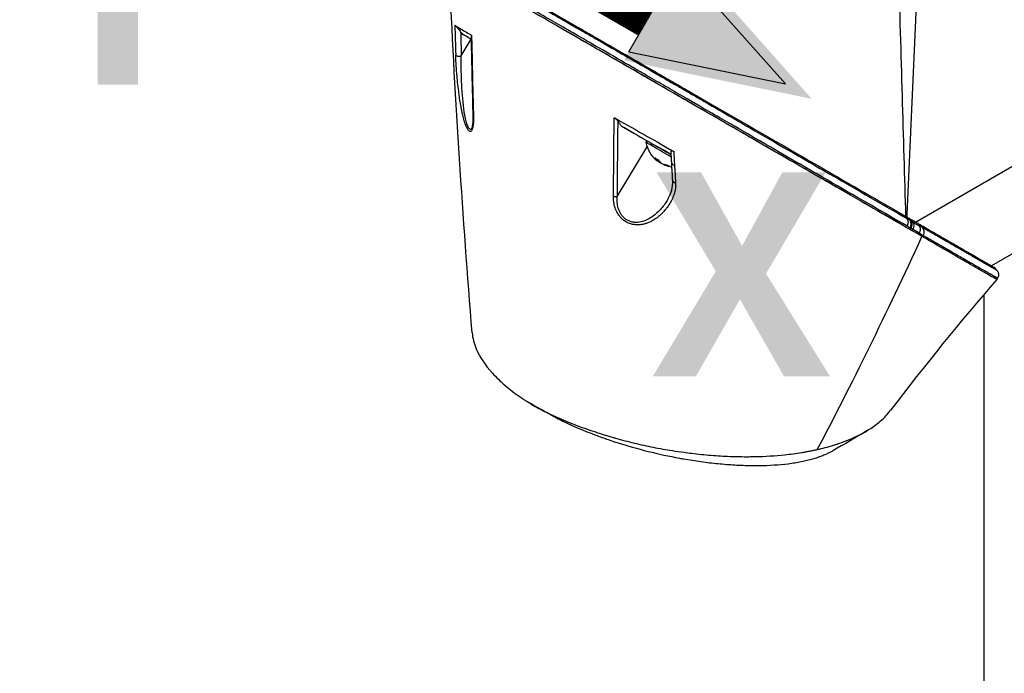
# Model space of a CAD drawing. Header units: millimetres. Extents: x 0 to 4378, y 0 to 2397.
# Tile 314 of 322: x 2554 to 2702, y 1808 to 1907. Entities that reach past the tile are written whole.
import ezdxf

# ---------------------------------------------------------------- set-up
doc = ezdxf.new("R2010")
doc.units = ezdxf.units.MM
doc.header["$LTSCALE"] = 0.2
for name, color, linetype in [('01_Object Line', 4, 'Continuous'), ('07_Special Line2', 76, 'Continuous'), ('12_Before Rev.Num.', 5, 'Continuous')]:
    doc.layers.add(name, color=color, linetype=linetype)
doc.layers.add('14_Mark', color=7, linetype='Continuous', true_color=0xe03c31)
doc.styles.add('Rainbow-5.0 Style', font='malgunsl.ttf')

# ---------------------------------------------------------------- blocks, each defined once
blk = doc.blocks.new('A$C92b2c99e')
for p, q in [((-48.91, 1056.96), (-50.61, 1018.32)), ((-117.65, 1042.18), (-116.14, 1044.66)), ((-117.01, 1045.16), (-117.44, 1045.41)), ((-51.26, 1035.57), (-51.26, 1035.57)), ((-49.3, 1017.15), (-16.4, 1036.15)), ((-93.6, 1031.65), (-91.68, 1030.54)), ((-94.21, 1021.01), (-89.69, 1028.46)), ((-89.72, 1029.4), (-89.87, 1029.14)), ((-51.01, 1027.22), (-51.01, 1027.22)), ((-88, 1026.49), (-88.1, 1026.31)), ((-87.72, 1026.13), (-87.74, 1026.1)), ((-87.19, 1025.87), (-87.23, 1025.81)), ((-50.61, 1018.32), (-50.63, 1017.92)), ((-24.48, 1018.29), (-37.88, 1010.56)), ((-49.97, 1016.77), (-49.97, 1016.77)), ((-49.99, 1016.2), (-50.1, 1016)), ((-49.79, 1015.82), (-49.68, 1016.02)), ((-37.08, 1009.89), (-37.08, 1009.89)), ((-36.95, 1008.71), (-37.08, 1008.48)), ((-39, 1006.25), (-39, 739.09))]:
    blk.add_line(p, q)
for start, end in [(190.2388, 232.0131), (247.9842, 263.2487)]:
    blk.add_arc((-85.42, 1029.95), 4.52, start, end)
for centre, major_axis, ratio, start_param, end_param in [((-39.74, 1054.52), (19.5, -33.77), 0.57735, 0, 2.339416), ((-42.92, 1052.68), (19.5, -33.77), 0.57735, 0, 2.223644), ((-42.92, 1052.68), (19.5, -33.77), 0.57735, 0, 2.223644), ((545.53, 1456.76), (485.25, 793.42), 0.571965, 2.416791, 2.422876), ((-78.28, 1058.97), (-33.48, 0), 0.57735, 2.492352, 2.492357), ((-78.28, 1058.97), (-35, 0), 0.57735, 2.439019, 2.439024), ((555.84, 1455.18), (-493.57, -794.91), 0.577143, 5.562637, 5.567556), ((-87, 1027.84), (30.73, -17.74), 0.000036, 2.817195, 3.005905), ((889.26, 1657.37), (-682.42, -1287.02), 0.573887, 5.48016, 5.482198), ((883.97, 1654.25), (-678.78, -1280.44), 0.573825, 5.482142, 5.490371), ((-51.36, 1035.19), (0.209, 0.668), 0.389271, 4.215986, 4.216649), ((-48.71, 1037.45), (-5.56, 0), 0.57735, 1.101371, 1.101415), ((-78.28, 1044.52), (32.19, 0), 0.57735, 5.710474, 5.710486), ((-78.28, 1018.39), (-35.31, 0), 0.57735, 3.835573, 3.835581), ((-42.92, 1052.68), (17.55, -30.4), 0.57735, 5.161829, 5.161837), ((-86.88, 1027.42), (-2.99, 1.73), 0.000011, 4.42479, 6.283194), ((-86.73, 1027.68), (-2.99, 1.73), 0.000011, 4.48356, 5.14422), ((-86.73, 1027.68), (2.21, -1.28), 0.000022, 1.258944, 2.167769), ((-85.67, 1030.1), (-2.25, -3.9), 0.57735, 5.955471, 6.202618), ((-86.14, 1030.37), (-2.14, -3.71), 0.816497, 6.198419, 6.36799), ((564.41, 1445.72), (-444.39, -818.33), 0.582049, 5.527146, 5.529876), ((-85.6, 1030.05), (-2.25, -3.9), 0.816497, 6.169141, 6.202651), ((-85.24, 1029.84), (-2.25, -3.9), 0.816497, 6.087697, 6.202651), ((-85.16, 1029.8), (-2.25, -3.9), 0.57735, 5.955471, 6.202618), ((-85.67, 1030.1), (-2.25, -3.9), 0.57735, 0.08054, 0.114044), ((-85.6, 1030.05), (-2.25, -3.9), 0.816497, 0.080573, 0.327719), ((-85.24, 1029.84), (-2.25, -3.9), 0.816497, 0.080573, 0.327719), ((-84.39, 1029.36), (-2.14, -3.71), 0.57735, 6.198386, 6.367958), ((-85.48, 1026.03), (-0.499, -0.028), 0.593345, 0.021487, 1.372542), ((550.83, 1436.84), (-435.14, -801.08), 0.58212, 5.529939, 5.533551), ((-78.28, 1042.07), (-35.75, 0), 0.57735, 1.092734, 1.092736), ((-85.33, 1023.39), (-0.499, -0.03), 0.595349, 0, 0.000029), ((-85.33, 1023.39), (-0.499, -0.03), 0.595349, 0.000029, 1.379283), ((-78.28, 1007.86), (35.42, 0), 0.57735, 0.683997, 0.683998), ((-108.46, 1049.96), (71.52, -41.33), 0.000469, 0.617321, 0.628447), ((-50.39, 1016.43), (0.5, 0.866), 0.81651, 4.712434, 6.027106), ((-48.86, 1015.55), (0.499, 0.867), 0.824099, 4.711532, 6.025565)]:
    blk.add_ellipse(centre, major_axis=major_axis, ratio=ratio, start_param=start_param, end_param=end_param)
for points, knots in [([(-11.5, 1040.26), (-11.68, 1044.46), (-12.54, 1048.99), (-15.49, 1058.06), (-17.53, 1062.53), (-21.27, 1068.85), (-22.62, 1070.87), (-26.19, 1075.64), (-28.5, 1078.24), (-33.56, 1083.02), (-36.29, 1085.1), (-39.03, 1086.72)], [0.000001, 0.000001, 0.000001, 0.000001, 1.509107, 1.509107, 2.980726, 2.980726, 3.709428, 3.709428, 4.786993, 4.786993, 5.948512, 5.948512, 5.948512, 5.948512]), ([(-39.19, 1081.09), (-37.11, 1079.47), (-35.09, 1077.6), (-29.86, 1072), (-26.88, 1067.93), (-21.84, 1059.14), (-19.84, 1054.49), (-17.11, 1045.24), (-16.4, 1040.72), (-16.4, 1036.57)], [0.633852, 0.633852, 0.633852, 0.633852, 1.529963, 1.529963, 3.044033, 3.044033, 4.566466, 4.566466, 6.088612, 6.088612, 6.088612, 6.088612]), ([(-50.7, 1016.35), (-53.74, 1018.1), (-57.3, 1020.16), (-65.26, 1024.75), (-69.7, 1027.32), (-78.55, 1032.42), (-82.9, 1034.94), (-90.76, 1039.48), (-94.22, 1041.47), (-100.93, 1045.35), (-103.69, 1046.94), (-108.09, 1049.48), (-110.32, 1050.77), (-113.77, 1052.76), (-114.92, 1053.43), (-115.73, 1053.89)], [0.000407, 0.000407, 0.000407, 0.000407, 1.827579, 1.827579, 3.649671, 3.649671, 5.207018, 5.207018, 6.409129, 6.409129, 7.629269, 7.629269, 8.839308, 8.839308, 9.801066, 9.801066, 9.801066, 9.801066]), ([(-50.1, 1016), (-50.13, 1016.02), (-50.17, 1016.04), (-50.23, 1016.07), (-50.26, 1016.09), (-50.36, 1016.15), (-50.43, 1016.19), (-50.62, 1016.3), (-50.75, 1016.38), (-50.98, 1016.5), (-51.06, 1016.56), (-51.51, 1016.81), (-51.87, 1017.02), (-52.49, 1017.38), (-52.74, 1017.52), (-53.33, 1017.86), (-53.67, 1018.06), (-54.47, 1018.52), (-54.94, 1018.79), (-56.05, 1019.44), (-56.7, 1019.81), (-58.25, 1020.71), (-59.17, 1021.23), (-60.64, 1022.08), (-61.18, 1022.4), (-62.36, 1023.08), (-63, 1023.45), (-64, 1024.02), (-64.35, 1024.23), (-65.51, 1024.89), (-66.33, 1025.37), (-68.12, 1026.4), (-69.09, 1026.96), (-71.21, 1028.19), (-72.37, 1028.86), (-74.18, 1029.9), (-74.81, 1030.27), (-76.66, 1031.33), (-77.89, 1032.04), (-80.3, 1033.44), (-81.48, 1034.12), (-83.73, 1035.41), (-84.78, 1036.02), (-86.78, 1037.18), (-87.72, 1037.72), (-90.3, 1039.21), (-91.95, 1040.17), (-94.84, 1041.83), (-96.06, 1042.54), (-98.19, 1043.77), (-99.09, 1044.29), (-100.65, 1045.18), (-101.31, 1045.56), (-102.93, 1046.5), (-103.88, 1047.05), (-105.26, 1047.85), (-105.71, 1048.11), (-106.38, 1048.49), (-106.6, 1048.62), (-106.92, 1048.81), (-107.03, 1048.87), (-107.19, 1048.96), (-107.25, 1048.99), (-107.33, 1049.04), (-107.35, 1049.06), (-107.41, 1049.09), (-107.43, 1049.1), (-107.46, 1049.12)], [-7.729592, -7.729592, -7.729592, -7.729592, -7.71044, -7.71044, -7.69072, -7.69072, -7.65201, -7.65201, -7.574312, -7.574312, -7.522506, -7.522506, -7.315221, -7.315221, -7.177151, -7.177151, -6.993063, -6.993063, -6.7477, -6.7477, -6.420577, -6.420577, -5.984557, -5.984557, -5.735856, -5.735856, -5.451942, -5.451942, -5.300422, -5.300422, -4.9539, -4.9539, -4.557704, -4.557704, -4.105179, -4.105179, -3.863816, -3.863816, -3.40942, -3.40942, -2.98401, -2.98401, -2.611687, -2.611687, -2.28576, -2.28576, -1.715015, -1.715015, -1.28633, -1.28633, -0.964845, -0.964845, -0.723574, -0.723574, -0.36177, -0.36177, -0.180858, -0.180858, -0.090444, -0.090444, -0.045229, -0.045229, -0.022617, -0.022617, -0.011309, -0.011309, -0.000001, -0.000001, -0.000001, -0.000001]), ([(-50.59, 1016.55), (-53.9, 1018.46), (-57.68, 1020.65), (-61.79, 1023.02), (-66.06, 1025.5), (-70.7, 1028.18), (-75.55, 1030.99), (-75.62, 1031.03), (-75.72, 1031.09), (-75.77, 1031.12), (-75.82, 1031.15), (-75.87, 1031.18), (-75.92, 1031.21), (-77.28, 1031.99), (-79.21, 1033.11), (-81.77, 1034.59), (-82.36, 1034.94), (-82.99, 1035.3), (-83.65, 1035.68), (-84.47, 1036.16), (-85.35, 1036.66), (-86.27, 1037.2), (-87.11, 1037.68), (-87.99, 1038.19), (-88.91, 1038.73), (-89.37, 1038.99), (-89.85, 1039.27), (-90.33, 1039.55), (-90.57, 1039.69), (-90.81, 1039.83), (-91.06, 1039.97), (-91.3, 1040.11), (-91.58, 1040.27), (-91.8, 1040.4), (-91.84, 1040.42), (-91.88, 1040.45), (-91.92, 1040.47), (-95.03, 1042.27), (-97.8, 1043.87), (-100.16, 1045.24), (-100.5, 1045.43), (-100.82, 1045.62), (-101.14, 1045.8), (-102.2, 1046.42), (-103.17, 1046.98), (-104.05, 1047.49), (-105.32, 1048.22), (-106.39, 1048.84), (-107.31, 1049.37)], [0, 0, 0, 0, 0.243156, 0.243156, 0.243156, 0.496094, 0.496094, 0.496094, 0.49988, 0.49988, 0.49988, 0.504451, 0.504451, 0.504451, 0.625, 0.625, 0.625, 0.652935, 0.652935, 0.652935, 0.6875, 0.6875, 0.6875, 0.71875, 0.71875, 0.71875, 0.734375, 0.734375, 0.734375, 0.742187, 0.742187, 0.742187, 0.75, 0.75, 0.75, 0.751384, 0.751384, 0.751384, 0.859711, 0.859711, 0.859711, 0.875, 0.875, 0.875, 0.92633, 0.92633, 0.92633, 1, 1, 1, 1]), ([(-106.51, 1049.99), (-105.56, 1049.44), (-104.49, 1048.83), (-103.32, 1048.15), (-103.29, 1048.13), (-103.25, 1048.12), (-103.22, 1048.1), (-102.61, 1047.75), (-101.98, 1047.38), (-101.31, 1046.99), (-100.98, 1046.8), (-100.64, 1046.61), (-100.29, 1046.41), (-100.12, 1046.31), (-99.95, 1046.2), (-99.77, 1046.1), (-99.69, 1046.05), (-99.6, 1046), (-99.51, 1045.95), (-99.51, 1045.95), (-99.51, 1045.95), (-99.5, 1045.95), (-99.41, 1045.9), (-99.29, 1045.82), (-99.23, 1045.79), (-98.42, 1045.32), (-97.36, 1044.71), (-96.02, 1043.94), (-95.36, 1043.55), (-94.62, 1043.13), (-93.82, 1042.66), (-93.42, 1042.43), (-93.01, 1042.19), (-92.57, 1041.94), (-92.36, 1041.82), (-92.14, 1041.69), (-91.91, 1041.56), (-91.8, 1041.49), (-91.69, 1041.43), (-91.57, 1041.36), (-91.53, 1041.34), (-91.48, 1041.31), (-91.43, 1041.28), (-91.42, 1041.28), (-91.41, 1041.27), (-91.4, 1041.26), (-91.34, 1041.23), (-91.24, 1041.17), (-91.23, 1041.16), (-90.92, 1040.98), (-90.09, 1040.5), (-88.74, 1039.72), (-88.06, 1039.33), (-87.25, 1038.87), (-86.32, 1038.33), (-85.86, 1038.06), (-85.36, 1037.77), (-84.84, 1037.47), (-84.57, 1037.31), (-84.3, 1037.16), (-84.02, 1037), (-83.88, 1036.92), (-83.74, 1036.83), (-83.6, 1036.75), (-83.53, 1036.71), (-83.46, 1036.67), (-83.38, 1036.63), (-83.36, 1036.61), (-83.33, 1036.6), (-83.3, 1036.58), (-83.29, 1036.58), (-83.28, 1036.57), (-83.27, 1036.56), (-83.23, 1036.54), (-83.17, 1036.5), (-83.16, 1036.5), (-82.05, 1035.86), (-79.88, 1034.6), (-76.81, 1032.83), (-76.59, 1032.7), (-76.37, 1032.57), (-76.14, 1032.44), (-76.03, 1032.37), (-75.91, 1032.31), (-75.79, 1032.24), (-75.74, 1032.2), (-75.68, 1032.17), (-75.62, 1032.14), (-75.59, 1032.12), (-75.56, 1032.1), (-75.53, 1032.08), (-75.49, 1032.06), (-75.46, 1032.04), (-75.44, 1032.03), (-72.03, 1030.06), (-67.98, 1027.72), (-63.68, 1025.23), (-63.03, 1024.86), (-62.37, 1024.47), (-61.71, 1024.09), (-58.01, 1021.96), (-54.19, 1019.74), (-50.63, 1017.69)], [0, 0, 0, 0, 0.06075, 0.06075, 0.06075, 0.0625, 0.0625, 0.0625, 0.09375, 0.09375, 0.09375, 0.109375, 0.109375, 0.109375, 0.117188, 0.117188, 0.117188, 0.120939, 0.120939, 0.120939, 0.121094, 0.121094, 0.121094, 0.125, 0.125, 0.125, 0.1875, 0.1875, 0.1875, 0.21875, 0.21875, 0.21875, 0.234375, 0.234375, 0.234375, 0.242188, 0.242188, 0.242188, 0.246094, 0.246094, 0.246094, 0.247666, 0.247666, 0.247666, 0.248047, 0.248047, 0.248047, 0.25, 0.25, 0.25, 0.3125, 0.3125, 0.3125, 0.34375, 0.34375, 0.34375, 0.359375, 0.359375, 0.359375, 0.367187, 0.367187, 0.367187, 0.371094, 0.371094, 0.371094, 0.373047, 0.373047, 0.373047, 0.373765, 0.373765, 0.373765, 0.374023, 0.374023, 0.374023, 0.37516, 0.37516, 0.37516, 0.484375, 0.484375, 0.484375, 0.492187, 0.492187, 0.492187, 0.496094, 0.496094, 0.496094, 0.498047, 0.498047, 0.498047, 0.498931, 0.498931, 0.498931, 0.5, 0.5, 0.5, 0.75, 0.75, 0.75, 0.788006, 0.788006, 0.788006, 1, 1, 1, 1]), ([(-106.2, 1050), (-105.57, 1049.64), (-104.93, 1049.27), (-103.6, 1048.51), (-102.93, 1048.12), (-100.84, 1046.91), (-99.4, 1046.08), (-96.93, 1044.65), (-95.93, 1044.08), (-94.34, 1043.16), (-93.77, 1042.83), (-92.52, 1042.11), (-91.86, 1041.73), (-89.43, 1040.32), (-87.66, 1039.3), (-84.9, 1037.71), (-83.91, 1037.14), (-77.34, 1033.34), (-71.7, 1030.09), (-65.7, 1026.62), (-65.06, 1026.25), (-63.07, 1025.11), (-61.75, 1024.34), (-59.1, 1022.81), (-57.77, 1022.04), (-55.13, 1020.52), (-53.83, 1019.77), (-52.28, 1018.88), (-51.97, 1018.7), (-51.43, 1018.39), (-51.22, 1018.26), (-50.86, 1018.05), (-50.68, 1017.95), (-50.43, 1017.81), (-50.42, 1017.8), (-50.12, 1017.63), (-49.99, 1017.55), (-49.73, 1017.4), (-49.6, 1017.33), (-49.37, 1017.19), (-49.27, 1017.14), (-49.1, 1017.04), (-49.04, 1017), (-48.9, 1016.92), (-48.83, 1016.88), (-48.56, 1016.72), (-48.35, 1016.61), (-47.88, 1016.34), (-47.61, 1016.18), (-46.24, 1015.39), (-45.23, 1014.8), (-43.43, 1013.76), (-42.63, 1013.3), (-40.59, 1012.12), (-39.52, 1011.5), (-38.59, 1010.97), (-38.45, 1010.89), (-38.06, 1010.66), (-37.86, 1010.55), (-37.56, 1010.38), (-37.48, 1010.33), (-37.48, 1010.33)], [0, 0, 0, 0, 0.264332, 0.264332, 0.528758, 0.528758, 1.056139, 1.056139, 1.406505, 1.406505, 1.606603, 1.606603, 1.835356, 1.835356, 2.445847, 2.445847, 2.794554, 2.794554, 4.769924, 4.769924, 5.00797, 5.00797, 5.526041, 5.526041, 6.089229, 6.089229, 6.695329, 6.695329, 6.850985, 6.850985, 6.965758, 6.965758, 7.072004, 7.072004, 7.117238, 7.117238, 7.152898, 7.152898, 7.188974, 7.188974, 7.2161, 7.2161, 7.234487, 7.234487, 7.254339, 7.254339, 7.310164, 7.310164, 7.395171, 7.395171, 7.733586, 7.733586, 8.048233, 8.048233, 8.627304, 8.627304, 8.751092, 8.751092, 8.989797, 8.989797, 9.251184, 9.251184, 9.251184, 9.251184]), ([(-118.61, 1046.79), (-118.61, 1046.79), (-118.6, 1046.79), (-118.59, 1046.78), (-118.59, 1046.77), (-118.57, 1046.75), (-118.55, 1046.73), (-118.5, 1046.69), (-118.48, 1046.66), (-118.41, 1046.59), (-118.38, 1046.55), (-118.27, 1046.43), (-118.21, 1046.36), (-118.07, 1046.19), (-117.99, 1046.1), (-117.85, 1045.94), (-117.79, 1045.86), (-117.75, 1045.8)], [0.0000002, 0.0000002, 0.0000002, 0.0000002, 0.0061129, 0.0061129, 0.0121826, 0.0121826, 0.0227896, 0.0227896, 0.0351343, 0.0351343, 0.0508386, 0.0508386, 0.0707889, 0.0707889, 0.094253, 0.094253, 0.1183109, 0.1183109, 0.1183109, 0.1183109]), ([(-118.61, 1046.79), (-118.35, 1046.64), (-117.98, 1046.4), (-117.14, 1045.88), (-116.56, 1045.54), (-116.1, 1045.25)], [0.000003, 0.000003, 0.000003, 0.000003, 0.596138, 0.596138, 1.498187, 1.498187, 1.498187, 1.498187]), ([(-117.44, 1045.41), (-117.49, 1045.48), (-117.54, 1045.55), (-117.65, 1045.68), (-117.7, 1045.74), (-117.75, 1045.8)], [0.00009515, 0.00009515, 0.00009515, 0.00009515, 0.04141577, 0.04141577, 0.08265735, 0.08265735, 0.08265735, 0.08265735]), ([(-116.13, 1045.25), (-116.13, 1045.26), (-116.13, 1045.26), (-116.13, 1045.26), (-116.13, 1045.27), (-116.12, 1045.26), (-116.11, 1045.26), (-116.1, 1045.25)], [0.07922247, 0.07922247, 0.07922247, 0.07922247, 0.0845377, 0.0845377, 0.10064264, 0.10064264, 0.11449111, 0.11449111, 0.11449111, 0.11449111]), ([(-117.65, 1042.18), (-117.76, 1042.11), (-117.96, 1042.06), (-118.15, 1042.09), (-118.34, 1042.13), (-118.47, 1042.24), (-118.49, 1042.33)], [0, 0, 0, 0, 0.497548, 0.497548, 0.497548, 1, 1, 1, 1]), ([(-115.82, 1033.04), (-115.82, 1032.86), (-115.81, 1032.7), (-115.82, 1032.54), (-115.82, 1032.38), (-115.82, 1032.26), (-115.83, 1032.09), (-115.84, 1031.93), (-115.86, 1031.78), (-115.88, 1031.64), (-115.89, 1031.57), (-115.9, 1031.5), (-115.91, 1031.44), (-115.92, 1031.39), (-115.93, 1031.33), (-115.95, 1031.28), (-116.01, 1031.04), (-116.09, 1030.87), (-116.2, 1030.8), (-116.25, 1030.77), (-116.3, 1030.76), (-116.35, 1030.77), (-116.46, 1030.8), (-116.57, 1030.92), (-116.66, 1031.07), (-116.73, 1031.18), (-116.81, 1031.33), (-116.88, 1031.49), (-116.9, 1031.52), (-116.91, 1031.55), (-116.92, 1031.57), (-116.95, 1031.65), (-116.98, 1031.73), (-117.01, 1031.81), (-117.03, 1031.86), (-117.05, 1031.91), (-117.06, 1031.96), (-117.11, 1032.1), (-117.17, 1032.28), (-117.21, 1032.41), (-117.28, 1032.68), (-117.36, 1032.97), (-117.43, 1033.28), (-117.47, 1033.44), (-117.51, 1033.62), (-117.54, 1033.8), (-117.58, 1033.97), (-117.61, 1034.14), (-117.64, 1034.29), (-117.76, 1034.91), (-117.87, 1035.59), (-117.96, 1036.27), (-118.05, 1036.93), (-118.12, 1037.55), (-118.2, 1038.24), (-118.2, 1038.26), (-118.2, 1038.28), (-118.2, 1038.3), (-118.24, 1038.66), (-118.27, 1039.01), (-118.3, 1039.34), (-118.33, 1039.68), (-118.36, 1039.98), (-118.38, 1040.34), (-118.38, 1040.35), (-118.38, 1040.37), (-118.39, 1040.39), (-118.41, 1040.72), (-118.43, 1041.02), (-118.45, 1041.35), (-118.45, 1041.37), (-118.45, 1041.38), (-118.45, 1041.4), (-118.47, 1041.72), (-118.48, 1041.97), (-118.49, 1042.33)], [0, 0, 0, 0, 0.03125, 0.03125, 0.03125, 0.0625, 0.0625, 0.0625, 0.09375, 0.09375, 0.09375, 0.110985, 0.110985, 0.110985, 0.125, 0.125, 0.125, 0.1875, 0.1875, 0.1875, 0.213151, 0.213151, 0.213151, 0.266654, 0.266654, 0.266654, 0.305187, 0.305187, 0.305187, 0.3125, 0.3125, 0.3125, 0.332554, 0.332554, 0.332554, 0.34375, 0.34375, 0.34375, 0.375, 0.375, 0.375, 0.4375, 0.4375, 0.4375, 0.469225, 0.469225, 0.469225, 0.5, 0.5, 0.5, 0.625, 0.625, 0.625, 0.746043, 0.746043, 0.746043, 0.75, 0.75, 0.75, 0.8125, 0.8125, 0.8125, 0.875, 0.875, 0.875, 0.877935, 0.877935, 0.877935, 0.9375, 0.9375, 0.9375, 0.940676, 0.940676, 0.940676, 1, 1, 1, 1]), ([(-116.04, 1031.3), (-116.11, 1031.18), (-116.18, 1031.1), (-116.45, 1031.1), (-116.64, 1031.43), (-116.96, 1032.42), (-117.09, 1033.05), (-117.39, 1035.02), (-117.51, 1036.45), (-117.64, 1039.21), (-117.68, 1040.58), (-117.65, 1041.74)], [0.188265, 0.188265, 0.188265, 0.188265, 0.25, 0.25, 0.375, 0.375, 0.5, 0.5, 0.75, 0.75, 1, 1, 1, 1]), ([(-117.65, 1041.74), (-117.65, 1041.82), (-117.65, 1041.89), (-117.65, 1042.04), (-117.65, 1042.11), (-117.65, 1042.18)], [0, 0, 0, 0, 0.499955, 0.499955, 1, 1, 1, 1]), ([(-116.04, 1031.31), (-116.02, 1031.33), (-116, 1031.39), (-115.95, 1031.56), (-115.93, 1031.68), (-115.88, 1032.01), (-115.86, 1032.25), (-115.85, 1032.71), (-115.85, 1032.92), (-115.86, 1033.14)], [0, 0, 0, 0, 0.0585329, 0.0585329, 0.1279027, 0.1279027, 0.2330536, 0.2330536, 0.3149728, 0.3149728, 0.3149728, 0.3149728]), ([(-94.63, 1032.86), (-94.61, 1032.85), (-94.58, 1032.83), (-94.53, 1032.8), (-94.5, 1032.78), (-94.42, 1032.71), (-94.37, 1032.66), (-94.23, 1032.53), (-94.16, 1032.44), (-94.1, 1032.37)], [0, 0, 0, 0, 0.00895126, 0.00895126, 0.01944765, 0.01944765, 0.04220813, 0.04220813, 0.0762287, 0.0762287, 0.0762287, 0.0762287]), ([(-94.63, 1032.86), (-93.52, 1032.24), (-91.97, 1031.35), (-88.93, 1029.63), (-87.37, 1028.76), (-85.68, 1027.78)], [0.0000029, 0.0000029, 0.0000029, 0.0000029, 0.3832328, 0.3832328, 0.6375563, 0.6375563, 0.6375563, 0.6375563]), ([(-94.1, 1032.37), (-94.02, 1032.25), (-93.93, 1032.13), (-93.77, 1031.89), (-93.68, 1031.77), (-93.6, 1031.65)], [-0.1435857, -0.1435857, -0.1435857, -0.1435857, -0.0718018, -0.0718018, -0.0000074, -0.0000074, -0.0000074, -0.0000074]), ([(-93.6, 1031.65), (-92.93, 1031.26), (-92.25, 1030.87), (-91.58, 1030.48), (-90.81, 1030.03), (-90.04, 1029.59), (-89.27, 1029.15), (-89.25, 1029.13), (-89.23, 1029.12), (-89.21, 1029.11), (-88.15, 1028.5), (-87.09, 1027.89), (-86.05, 1027.29)], [0.0000092, 0.0000092, 0.0000092, 0.0000092, 0.2496691, 0.2496691, 0.2496691, 0.5366951, 0.5366951, 0.5366951, 0.5448948, 0.5448948, 0.5448948, 0.9401333, 0.9401333, 0.9401333, 0.9401333]), ([(-86.08, 1027.77), (-86.08, 1027.77), (-86.08, 1027.78), (-86.08, 1027.82), (-86.07, 1027.84), (-86.03, 1027.87), (-86, 1027.88), (-85.95, 1027.88), (-85.92, 1027.88), (-85.86, 1027.86), (-85.82, 1027.85), (-85.77, 1027.83), (-85.75, 1027.82), (-85.72, 1027.8), (-85.7, 1027.79), (-85.68, 1027.78)], [0.0696229, 0.0696229, 0.0696229, 0.0696229, 0.0704873, 0.0704873, 0.0988763, 0.0988763, 0.1227668, 0.1227668, 0.1415958, 0.1415958, 0.1576899, 0.1576899, 0.1672569, 0.1672569, 0.176809, 0.176809, 0.176809, 0.176809]), ([(-85.41, 1023.09), (-85.39, 1022.8), (-85.4, 1022.49), (-85.44, 1022.2), (-85.49, 1021.89), (-85.56, 1021.6), (-85.64, 1021.33), (-85.65, 1021.32), (-85.65, 1021.31), (-85.65, 1021.3), (-85.74, 1021.03), (-85.85, 1020.76), (-85.97, 1020.5), (-86.09, 1020.25), (-86.23, 1020), (-86.38, 1019.77), (-86.38, 1019.76), (-86.39, 1019.74), (-86.4, 1019.72), (-86.57, 1019.47), (-86.74, 1019.23), (-86.94, 1019), (-87.08, 1018.83), (-87.23, 1018.66), (-87.4, 1018.49), (-87.45, 1018.43), (-87.51, 1018.38), (-87.57, 1018.32), (-87.72, 1018.18), (-87.87, 1018.05), (-88.03, 1017.92), (-88.25, 1017.75), (-88.45, 1017.61), (-88.7, 1017.46), (-88.84, 1017.37), (-88.97, 1017.3), (-89.1, 1017.23), (-89.22, 1017.18), (-89.34, 1017.12), (-89.47, 1017.07), (-89.62, 1017.01), (-89.77, 1016.95), (-89.91, 1016.91), (-89.95, 1016.9), (-89.99, 1016.88), (-90.03, 1016.87), (-90.13, 1016.85), (-90.23, 1016.82), (-90.35, 1016.8), (-90.52, 1016.76), (-90.69, 1016.74), (-90.86, 1016.73), (-90.93, 1016.72), (-90.99, 1016.72), (-91.06, 1016.72), (-91.15, 1016.72), (-91.24, 1016.72), (-91.36, 1016.72), (-91.44, 1016.73), (-91.52, 1016.74), (-91.6, 1016.75), (-91.79, 1016.77), (-91.96, 1016.81), (-92.15, 1016.86), (-92.26, 1016.9), (-92.38, 1016.94), (-92.5, 1016.99), (-92.56, 1017.02), (-92.62, 1017.05), (-92.68, 1017.07), (-92.85, 1017.16), (-93.01, 1017.26), (-93.17, 1017.37), (-93.32, 1017.49), (-93.46, 1017.61), (-93.59, 1017.75), (-93.6, 1017.75), (-93.61, 1017.76), (-93.61, 1017.77), (-93.73, 1017.89), (-93.84, 1018.03), (-93.94, 1018.17), (-94.11, 1018.4), (-94.24, 1018.65), (-94.33, 1018.86), (-94.37, 1018.93), (-94.4, 1019.01), (-94.43, 1019.09), (-94.54, 1019.37), (-94.62, 1019.68), (-94.66, 1019.95), (-94.67, 1019.97), (-94.67, 1020), (-94.68, 1020.03), (-94.69, 1020.1), (-94.7, 1020.18), (-94.71, 1020.26), (-94.72, 1020.33), (-94.72, 1020.4), (-94.73, 1020.46), (-94.73, 1020.47), (-94.73, 1020.48), (-94.73, 1020.49), (-94.74, 1020.63), (-94.74, 1020.77), (-94.74, 1020.95)], [0, 0, 0, 0, 0.06061, 0.06061, 0.06061, 0.122541, 0.122541, 0.122541, 0.125, 0.125, 0.125, 0.18804, 0.18804, 0.18804, 0.25, 0.25, 0.25, 0.254168, 0.254168, 0.254168, 0.323919, 0.323919, 0.323919, 0.375, 0.375, 0.375, 0.39207, 0.39207, 0.39207, 0.4375, 0.4375, 0.4375, 0.5, 0.5, 0.5, 0.533908, 0.533908, 0.533908, 0.5625, 0.5625, 0.5625, 0.59375, 0.59375, 0.59375, 0.602455, 0.602455, 0.602455, 0.625, 0.625, 0.625, 0.65625, 0.65625, 0.65625, 0.669312, 0.669312, 0.669312, 0.6875, 0.6875, 0.6875, 0.700546, 0.700546, 0.700546, 0.731289, 0.731289, 0.731289, 0.75, 0.75, 0.75, 0.759109, 0.759109, 0.759109, 0.785061, 0.785061, 0.785061, 0.81088, 0.81088, 0.81088, 0.8125, 0.8125, 0.8125, 0.835978, 0.835978, 0.835978, 0.875, 0.875, 0.875, 0.888263, 0.888263, 0.888263, 0.9375, 0.9375, 0.9375, 0.942362, 0.942362, 0.942362, 0.956225, 0.956225, 0.956225, 0.96875, 0.96875, 0.96875, 0.970886, 0.970886, 0.970886, 1, 1, 1, 1]), ([(-86.51, 1020.69), (-86.29, 1021.09), (-86.11, 1021.52), (-85.86, 1022.41), (-85.8, 1022.89), (-85.83, 1023.36)], [0, 0, 0, 0, 0.1792889, 0.1792889, 0.3658997, 0.3658997, 0.3658997, 0.3658997]), ([(-86.51, 1020.69), (-86.59, 1020.54), (-86.67, 1020.4), (-86.76, 1020.26), (-86.91, 1020.01), (-87.08, 1019.76), (-87.27, 1019.52), (-87.46, 1019.29), (-87.66, 1019.06), (-87.87, 1018.84), (-88.3, 1018.4), (-88.77, 1018.01), (-89.31, 1017.7), (-89.58, 1017.54), (-89.86, 1017.4), (-90.16, 1017.3), (-90.46, 1017.19), (-90.77, 1017.12), (-91.09, 1017.09), (-91.26, 1017.08), (-91.42, 1017.08), (-91.58, 1017.09), (-91.75, 1017.11), (-91.91, 1017.13), (-92.07, 1017.18), (-92.23, 1017.22), (-92.39, 1017.28), (-92.54, 1017.36), (-92.69, 1017.43), (-92.83, 1017.52), (-92.97, 1017.62), (-93.1, 1017.72), (-93.22, 1017.84), (-93.33, 1017.96), (-93.44, 1018.08), (-93.54, 1018.22), (-93.62, 1018.35), (-93.8, 1018.63), (-93.92, 1018.92), (-94.02, 1019.22), (-94.11, 1019.52), (-94.16, 1019.82), (-94.19, 1020.12), (-94.2, 1020.19), (-94.2, 1020.26), (-94.21, 1020.34), (-94.21, 1020.41), (-94.21, 1020.48), (-94.21, 1020.55)], [0.2223397, 0.2223397, 0.2223397, 0.2223397, 0.2582563, 0.2582563, 0.2582563, 0.3228204, 0.3228204, 0.3228204, 0.3873844, 0.3873844, 0.3873844, 0.5165126, 0.5165126, 0.5165126, 0.5810767, 0.5810767, 0.5810767, 0.6456407, 0.6456407, 0.6456407, 0.6779228, 0.6779228, 0.6779228, 0.7102048, 0.7102048, 0.7102048, 0.7424869, 0.7424869, 0.7424869, 0.7747689, 0.7747689, 0.7747689, 0.8070509, 0.8070509, 0.8070509, 0.839333, 0.839333, 0.839333, 0.903897, 0.903897, 0.903897, 0.9684611, 0.9684611, 0.9684611, 0.9846021, 0.9846021, 0.9846021, 1, 1, 1, 1]), ([(-50.17, 1017.42), (-50.22, 1017.45), (-50.27, 1017.48), (-50.32, 1017.51), (-50.35, 1017.52), (-50.37, 1017.54), (-50.4, 1017.55), (-50.48, 1017.6), (-50.55, 1017.64), (-50.63, 1017.69)], [0, 0, 0, 0, 0.33333, 0.33333, 0.33333, 0.5, 0.5, 0.5, 1, 1, 1, 1]), ([(-50.63, 1017.69), (-50.6, 1017.66), (-50.58, 1017.62), (-50.55, 1017.58), (-50.53, 1017.54), (-50.51, 1017.5), (-50.49, 1017.46), (-50.47, 1017.41), (-50.46, 1017.36), (-50.45, 1017.31), (-50.44, 1017.26), (-50.43, 1017.21), (-50.43, 1017.16), (-50.43, 1017.11), (-50.43, 1017.05), (-50.44, 1017), (-50.45, 1016.95), (-50.46, 1016.89), (-50.47, 1016.84), (-50.49, 1016.79), (-50.5, 1016.74), (-50.52, 1016.69), (-50.54, 1016.64), (-50.57, 1016.59), (-50.59, 1016.55)], [0, 0, 0, 0, 0.125, 0.125, 0.125, 0.25, 0.25, 0.25, 0.375, 0.375, 0.375, 0.5, 0.5, 0.5, 0.625, 0.625, 0.625, 0.75, 0.75, 0.75, 0.875, 0.875, 0.875, 1, 1, 1, 1]), ([(-50.13, 1016.28), (-50.1, 1016.32), (-50.08, 1016.37), (-50.06, 1016.42), (-50.04, 1016.47), (-50.02, 1016.52), (-50.01, 1016.57), (-49.99, 1016.62), (-49.98, 1016.68), (-49.98, 1016.73), (-49.97, 1016.79), (-49.97, 1016.84), (-49.97, 1016.89), (-49.97, 1016.95), (-49.98, 1017), (-49.99, 1017.05), (-50, 1017.1), (-50.01, 1017.15), (-50.03, 1017.19), (-50.05, 1017.23), (-50.07, 1017.28), (-50.09, 1017.32), (-50.12, 1017.35), (-50.14, 1017.39), (-50.17, 1017.42)], [0, 0, 0, 0, 0.125, 0.125, 0.125, 0.25, 0.25, 0.25, 0.375, 0.375, 0.375, 0.5, 0.5, 0.5, 0.625, 0.625, 0.625, 0.75, 0.75, 0.75, 0.875, 0.875, 0.875, 1, 1, 1, 1]), ([(-49.72, 1017.16), (-49.82, 1017.22), (-49.92, 1017.28), (-50.02, 1017.33), (-50.02, 1017.34), (-50.03, 1017.34), (-50.03, 1017.34)], [0, 0, 0, 0, 0.96178, 0.96178, 0.96178, 1, 1, 1, 1]), ([(-49.99, 1016.2), (-49.96, 1016.24), (-49.94, 1016.29), (-49.92, 1016.34), (-49.9, 1016.39), (-49.88, 1016.44), (-49.87, 1016.49), (-49.85, 1016.54), (-49.84, 1016.6), (-49.84, 1016.65), (-49.83, 1016.7), (-49.83, 1016.76), (-49.83, 1016.81), (-49.83, 1016.86), (-49.84, 1016.92), (-49.85, 1016.97), (-49.86, 1017.02), (-49.87, 1017.06), (-49.89, 1017.11), (-49.91, 1017.15), (-49.93, 1017.2), (-49.95, 1017.23), (-49.98, 1017.27), (-50, 1017.31), (-50.03, 1017.34)], [0, 0, 0, 0, 0.125, 0.125, 0.125, 0.25, 0.25, 0.25, 0.375, 0.375, 0.375, 0.5, 0.5, 0.5, 0.625, 0.625, 0.625, 0.75, 0.75, 0.75, 0.875, 0.875, 0.875, 1, 1, 1, 1]), ([(-49.72, 1017.16), (-49.72, 1017.16), (-49.72, 1017.16), (-49.72, 1017.16), (-49.41, 1016.98), (-49.11, 1016.81), (-48.8, 1016.63)], [0, 0, 0, 0, 0.008616, 0.008616, 0.008616, 1, 1, 1, 1]), ([(-48.2, 1016.28), (-48.3, 1016.34), (-48.4, 1016.4), (-48.49, 1016.45), (-48.49, 1016.45), (-48.49, 1016.45), (-48.5, 1016.45), (-48.61, 1016.52), (-48.7, 1016.57), (-48.8, 1016.63)], [0, 0, 0, 0, 0.4462026, 0.4462026, 0.4462026, 0.4637704, 0.4637704, 0.4637704, 1, 1, 1, 1]), ([(-48.8, 1016.63), (-48.77, 1016.6), (-48.75, 1016.56), (-48.72, 1016.52), (-48.7, 1016.49), (-48.68, 1016.44), (-48.66, 1016.4), (-48.64, 1016.35), (-48.63, 1016.31), (-48.62, 1016.26), (-48.61, 1016.21), (-48.6, 1016.15), (-48.6, 1016.1), (-48.6, 1016.05), (-48.6, 1015.99), (-48.61, 1015.94), (-48.61, 1015.89), (-48.62, 1015.83), (-48.64, 1015.78), (-48.65, 1015.73), (-48.67, 1015.68), (-48.69, 1015.63), (-48.71, 1015.58), (-48.73, 1015.53), (-48.76, 1015.49)], [0, 0, 0, 0, 0.125, 0.125, 0.125, 0.25, 0.25, 0.25, 0.375, 0.375, 0.375, 0.5, 0.5, 0.5, 0.625, 0.625, 0.625, 0.75, 0.75, 0.75, 0.875, 0.875, 0.875, 1, 1, 1, 1]), ([(-49.79, 1015.82), (-49.83, 1015.84), (-49.87, 1015.87), (-49.91, 1015.89), (-49.96, 1015.92), (-50.02, 1015.95), (-50.07, 1015.98), (-50.08, 1015.99), (-50.09, 1015.99), (-50.1, 1016)], [0, 0, 0, 0, 0.3844855, 0.3844855, 0.3844855, 0.8996816, 0.8996816, 0.8996816, 1, 1, 1, 1]), ([(-48.33, 1014.98), (-48.58, 1015.12), (-48.88, 1015.29), (-49.34, 1015.56), (-49.48, 1015.64), (-49.79, 1015.82)], [-0.3053506, -0.3053506, -0.3053506, -0.3053506, -0.1855765, -0.1855765, 0, 0, 0, 0]), ([(-48.76, 1015.49), (-48.86, 1015.55), (-48.96, 1015.61), (-49.17, 1015.72), (-49.27, 1015.78), (-49.47, 1015.9), (-49.58, 1015.96), (-49.68, 1016.02)], [0, 0, 0, 0, 0.332984, 0.332984, 0.66214, 0.66214, 1, 1, 1, 1]), ([(-48.76, 1015.49), (-48.66, 1015.43), (-48.55, 1015.37), (-48.45, 1015.31), (-48.35, 1015.25), (-48.25, 1015.19), (-48.15, 1015.14)], [0, 0, 0, 0, 0.501604, 0.501604, 0.501604, 1, 1, 1, 1]), ([(-37.08, 1008.48), (-37.08, 1008.48), (-37.11, 1008.5), (-37.5, 1008.72), (-38.76, 1009.45), (-42.6, 1011.67), (-45.19, 1013.17), (-48.33, 1014.98)], [0.4585807, 0.4585807, 0.4585807, 0.4585807, 0.5, 0.5, 0.75, 0.75, 1, 1, 1, 1]), ([(-48.15, 1015.14), (-47.75, 1014.9), (-47.35, 1014.68), (-46.97, 1014.46), (-46.2, 1014.01), (-45.47, 1013.59), (-44.78, 1013.19), (-44.08, 1012.8), (-43.43, 1012.42), (-42.82, 1012.07), (-42.2, 1011.72), (-41.63, 1011.39), (-41.11, 1011.08), (-40.94, 1010.99), (-40.78, 1010.9), (-40.63, 1010.81), (-40.28, 1010.61), (-39.96, 1010.43), (-39.66, 1010.25), (-39.22, 1010), (-38.83, 1009.78), (-38.49, 1009.58), (-38.42, 1009.54), (-38.35, 1009.5), (-38.28, 1009.46), (-38.27, 1009.46), (-38.26, 1009.45), (-38.25, 1009.45), (-38.17, 1009.4), (-38.09, 1009.36), (-38.02, 1009.32), (-37.97, 1009.29), (-37.91, 1009.25), (-37.86, 1009.23), (-37.8, 1009.19), (-37.74, 1009.15), (-37.68, 1009.12), (-37.66, 1009.11), (-37.65, 1009.1), (-37.63, 1009.1), (-37.62, 1009.09), (-37.61, 1009.08), (-37.6, 1009.08), (-37.59, 1009.07), (-37.57, 1009.06), (-37.55, 1009.05), (-37.53, 1009.04), (-37.5, 1009.02), (-37.47, 1009.01), (-37.47, 1009), (-37.47, 1009), (-37.47, 1009), (-37.46, 1009), (-37.44, 1008.99), (-37.42, 1008.98), (-37.41, 1008.97), (-37.39, 1008.96), (-37.37, 1008.95), (-37.36, 1008.94), (-37.34, 1008.93), (-37.33, 1008.92), (-37.3, 1008.91), (-37.27, 1008.89), (-37.25, 1008.88), (-37.24, 1008.87), (-37.23, 1008.87), (-37.22, 1008.86), (-37.22, 1008.86), (-37.21, 1008.86), (-37.21, 1008.86), (-37.21, 1008.85), (-37.2, 1008.85), (-37.2, 1008.85), (-37.17, 1008.83), (-37.14, 1008.82), (-37.12, 1008.81), (-37.12, 1008.8), (-37.11, 1008.8), (-37.11, 1008.8), (-37.07, 1008.78), (-37.05, 1008.77), (-37.03, 1008.76), (-37.01, 1008.75), (-37, 1008.74), (-36.99, 1008.73), (-36.99, 1008.73), (-36.99, 1008.73), (-36.98, 1008.73), (-36.98, 1008.73), (-36.98, 1008.73), (-36.98, 1008.73), (-36.98, 1008.73), (-36.98, 1008.73), (-36.97, 1008.72), (-36.97, 1008.72), (-36.97, 1008.72), (-36.96, 1008.72), (-36.96, 1008.72), (-36.96, 1008.72), (-36.96, 1008.72), (-36.95, 1008.71), (-36.95, 1008.71), (-36.95, 1008.71), (-36.95, 1008.71), (-36.95, 1008.71), (-36.95, 1008.71)], [0, 0, 0, 0, 0.0328446, 0.0328446, 0.0328446, 0.0985138, 0.0985138, 0.0985138, 0.1641547, 0.1641547, 0.1641547, 0.2297652, 0.2297652, 0.2297652, 0.25, 0.25, 0.25, 0.2953384, 0.2953384, 0.2953384, 0.3608171, 0.3608171, 0.3608171, 0.375, 0.375, 0.375, 0.3771622, 0.3771622, 0.3771622, 0.3935085, 0.3935085, 0.3935085, 0.40625, 0.40625, 0.40625, 0.421875, 0.421875, 0.421875, 0.4259298, 0.4259298, 0.4259298, 0.4296875, 0.4296875, 0.4296875, 0.4375, 0.4375, 0.4375, 0.4453125, 0.4453125, 0.4453125, 0.4456636, 0.4456636, 0.4456636, 0.4492188, 0.4492188, 0.4492188, 0.453125, 0.453125, 0.453125, 0.4581686, 0.4581686, 0.4581686, 0.46875, 0.46875, 0.46875, 0.4726563, 0.4726563, 0.4726563, 0.4752169, 0.4752169, 0.4752169, 0.4765625, 0.4765625, 0.4765625, 0.484375, 0.484375, 0.484375, 0.4862573, 0.4862573, 0.4862573, 0.5, 0.5, 0.5, 0.515625, 0.515625, 0.515625, 0.5234375, 0.5234375, 0.5234375, 0.5245697, 0.5245697, 0.5245697, 0.5273438, 0.5273438, 0.5273438, 0.53125, 0.53125, 0.53125, 0.5383717, 0.5383717, 0.5383717, 0.546875, 0.546875, 0.546875, 0.5493309, 0.5493309, 0.5493309, 0.5493309]), ([(-37.08, 1009.89), (-37.06, 1009.86), (-37.03, 1009.83), (-36.98, 1009.76), (-36.95, 1009.72), (-36.9, 1009.62), (-36.87, 1009.55), (-36.83, 1009.39), (-36.82, 1009.29), (-36.82, 1009.09), (-36.84, 1008.98), (-36.89, 1008.83), (-36.92, 1008.77), (-36.95, 1008.71)], [0, 0, 0, 0, 0.0138843, 0.0138843, 0.0290868, 0.0290868, 0.0509703, 0.0509703, 0.07987, 0.07987, 0.1115519, 0.1115519, 0.1303963, 0.1303963, 0.1303963, 0.1303963]), ([(-116.01, 1000.47), (-115.94, 999.68), (-115.74, 998.88), (-114.88, 996.84), (-114.06, 995.61), (-112.39, 993.77), (-111.76, 993.16), (-110.38, 991.97), (-109.61, 991.37), (-108.78, 990.8)], [2.0243847, 2.0243847, 2.0243847, 2.0243847, 2.1640026, 2.1640026, 2.3735982, 2.3735982, 2.4799234, 2.4799234, 2.5869348, 2.5869348, 2.5869348, 2.5869348]), ([(-108.78, 990.8), (-108.76, 990.79), (-108.74, 990.78), (-108.7, 990.75), (-108.68, 990.73), (-108.62, 990.69), (-108.58, 990.67), (-108.46, 990.59), (-108.38, 990.53), (-108.14, 990.37), (-107.97, 990.27), (-107.47, 989.95), (-107.13, 989.74), (-106.42, 989.34), (-106.05, 989.13), (-105.49, 988.84), (-105.3, 988.74), (-105.01, 988.59), (-104.91, 988.55), (-104.77, 988.47), (-104.72, 988.45), (-104.65, 988.41), (-104.62, 988.4), (-104.57, 988.38), (-104.54, 988.36), (-104.52, 988.35)], [0.000006, 0.000006, 0.000006, 0.000006, 0.0077656, 0.0077656, 0.0144608, 0.0144608, 0.0278513, 0.0278513, 0.0546324, 0.0546324, 0.1081958, 0.1081958, 0.2151263, 0.2151263, 0.321952, 0.321952, 0.3753541, 0.3753541, 0.4020519, 0.4020519, 0.4154008, 0.4154008, 0.4220656, 0.4220656, 0.4297877, 0.4297877, 0.4297877, 0.4297877]), ([(-104.52, 988.35), (-104.18, 988.19), (-103.83, 988.02), (-103.47, 987.86), (-103.08, 987.68), (-102.68, 987.5), (-102.27, 987.33), (-101.87, 987.16), (-101.45, 986.99), (-101.04, 986.82), (-100.62, 986.66), (-100.19, 986.49), (-99.77, 986.33), (-98.91, 986.02), (-98.04, 985.71), (-97.14, 985.42), (-96.4, 985.18), (-95.65, 984.95), (-94.88, 984.73), (-94.73, 984.69), (-94.58, 984.64), (-94.42, 984.6), (-93.5, 984.34), (-92.57, 984.1), (-91.63, 983.87), (-90.68, 983.64), (-89.73, 983.43), (-88.77, 983.24), (-87.81, 983.05), (-86.85, 982.88), (-85.88, 982.72), (-85.3, 982.63), (-84.72, 982.54), (-84.13, 982.47), (-83.75, 982.41), (-83.36, 982.36), (-82.98, 982.32), (-82, 982.2), (-81.04, 982.1), (-80.08, 982.03), (-79.12, 981.95), (-78.16, 981.89), (-77.21, 981.86), (-76.26, 981.82), (-75.32, 981.81), (-74.39, 981.81), (-74.08, 981.82), (-73.77, 981.82), (-73.47, 981.83), (-71.92, 981.86), (-70.43, 981.95), (-69, 982.1), (-68.14, 982.19), (-67.29, 982.3), (-66.47, 982.44), (-66.27, 982.47), (-66.06, 982.5), (-65.86, 982.54), (-65.81, 982.55), (-65.76, 982.56), (-65.71, 982.57), (-65.66, 982.58), (-65.61, 982.58), (-65.56, 982.59), (-65.46, 982.61), (-65.36, 982.63), (-65.26, 982.65), (-65.16, 982.67), (-65.06, 982.69), (-64.96, 982.71), (-64.86, 982.73), (-64.76, 982.75), (-64.66, 982.77), (-64.57, 982.79), (-64.47, 982.81), (-64.37, 982.83), (-64.27, 982.85), (-64.17, 982.87), (-64.08, 982.9)], [0, 0, 0, 0, 0.0296065, 0.0296065, 0.0296065, 0.0625552, 0.0625552, 0.0625552, 0.0956223, 0.0956223, 0.0956223, 0.1287583, 0.1287583, 0.1287583, 0.1950345, 0.1950345, 0.1950345, 0.25, 0.25, 0.25, 0.2609996, 0.2609996, 0.2609996, 0.3271356, 0.3271356, 0.3271356, 0.3936018, 0.3936018, 0.3936018, 0.4600955, 0.4600955, 0.4600955, 0.5, 0.5, 0.5, 0.5264171, 0.5264171, 0.5264171, 0.593228, 0.593228, 0.593228, 0.6604161, 0.6604161, 0.6604161, 0.7276097, 0.7276097, 0.7276097, 0.75, 0.75, 0.75, 0.8628411, 0.8628411, 0.8628411, 0.9313886, 0.9313886, 0.9313886, 0.9485533, 0.9485533, 0.9485533, 0.9528443, 0.9528443, 0.9528443, 0.957135, 0.957135, 0.957135, 0.9657149, 0.9657149, 0.9657149, 0.9742923, 0.9742923, 0.9742923, 0.9828662, 0.9828662, 0.9828662, 0.9914358, 0.9914358, 0.9914358, 0.999992, 0.999992, 0.999992, 0.999992]), ([(-64.08, 982.9), (-63.28, 983.07), (-62.5, 983.27), (-61.54, 983.57), (-61.43, 983.6), (-61.03, 983.73), (-60.74, 983.83), (-59.35, 984.32), (-58.33, 984.77), (-57.28, 985.33), (-57.16, 985.39), (-56.77, 985.62), (-56.51, 985.77), (-55.97, 986.12), (-55.69, 986.31), (-55.13, 986.73), (-54.84, 986.95), (-53.98, 987.71), (-53.47, 988.25), (-53.05, 988.81)], [0.000234, 0.000234, 0.000234, 0.000234, 0.319634, 0.319634, 0.361124, 0.361124, 0.471797, 0.471797, 0.914416, 0.914416, 0.9732, 0.9732, 1.107816, 1.107816, 1.261595, 1.261595, 1.436675, 1.436675, 1.825519, 1.825519, 1.825519, 1.825519]), ([(-102.56, 987.27), (-101.73, 986.86), (-100.87, 986.46), (-99.09, 985.7), (-98.16, 985.33), (-96.59, 984.75), (-95.94, 984.52), (-94.92, 984.17), (-94.55, 984.05), (-91.14, 982.97), (-87.97, 982.17), (-84.6, 981.55), (-84.4, 981.52), (-83.77, 981.41), (-83.32, 981.33), (-82.45, 981.2), (-82.02, 981.14), (-81.16, 981.02), (-80.73, 980.96), (-79.88, 980.86), (-79.45, 980.82), (-78.17, 980.69), (-77.32, 980.62), (-75.65, 980.53), (-74.84, 980.5), (-73.66, 980.48), (-73.28, 980.48), (-71.33, 980.5), (-69.85, 980.59), (-68.12, 980.8), (-67.79, 980.85), (-67.14, 980.95), (-66.82, 981.01), (-66.19, 981.13), (-65.89, 981.2), (-65.31, 981.34), (-65.04, 981.41), (-64.64, 981.52), (-64.51, 981.56), (-64.15, 981.67), (-63.92, 981.75), (-63.48, 981.91), (-63.29, 981.99), (-62.61, 982.26), (-62.16, 982.48), (-61.75, 982.71)], [0.000005, 0.000005, 0.000005, 0.000005, 0.319511, 0.319511, 0.639479, 0.639479, 0.852403, 0.852403, 0.973891, 0.973891, 1.947625, 1.947625, 2.010365, 2.010365, 2.139691, 2.139691, 2.265575, 2.265575, 2.393345, 2.393345, 2.521559, 2.521559, 2.781941, 2.781941, 3.041001, 3.041001, 3.166048, 3.166048, 3.692233, 3.692233, 3.821507, 3.821507, 3.951206, 3.951206, 4.07808, 4.07808, 4.201324, 4.201324, 4.258471, 4.258471, 4.368502, 4.368502, 4.468635, 4.468635, 4.718652, 4.718652, 4.718652, 4.718652])]:
    blk.add_open_spline(points, degree=3, knots=knots)
for points in [[(-50.75, 1017.99), (-51.09, 1029.79), (-51.45, 1042.26), (-51.85, 1055.39)], [(-116.01, 1000.47), (-117.41, 1017.88), (-118.55, 1035.33), (-119.36, 1052.88)], [(-116.09, 1042.92), (-116.11, 1043.7), (-116.12, 1044.48), (-116.13, 1045.25)], [(-116.08, 1042.91), (-116.08, 1042.91), (-116.08, 1042.92), (-116.08, 1042.92)], [(-116.05, 1042.81), (-116.07, 1042.84), (-116.08, 1042.88), (-116.08, 1042.91)], [(-115.85, 1033.13), (-115.94, 1036.37), (-116.02, 1039.62), (-116.08, 1042.88)], [(-115.85, 1033.13), (-115.85, 1033.1), (-115.84, 1033.07), (-115.82, 1033.04)], [(-94.74, 1020.95), (-94.72, 1024.91), (-94.69, 1028.88), (-94.63, 1032.86)], [(-116.04, 1031.31), (-116.04, 1031.3), (-116.04, 1031.3), (-116.04, 1031.3)], [(-94.1, 1032.37), (-94.15, 1028.57), (-94.19, 1024.79), (-94.21, 1021.01)], [(-85.98, 1026), (-86.01, 1026.59), (-86.04, 1027.18), (-86.08, 1027.77)], [(-85.83, 1023.36), (-85.88, 1024.24), (-85.93, 1025.12), (-85.98, 1026.01)], [(-94.21, 1021.01), (-94.34, 1020.94), (-94.57, 1020.91), (-94.74, 1020.95)], [(-94.21, 1020.55), (-94.21, 1020.7), (-94.21, 1020.86), (-94.21, 1021.01)], [(-50.03, 1017.34), (-50.08, 1017.37), (-50.12, 1017.39), (-50.17, 1017.42)], [(-50.13, 1016.28), (-50.08, 1016.25), (-50.03, 1016.22), (-49.99, 1016.2)], [(-64.08, 982.9), (-58.96, 992.56), (-53.66, 1003.36), (-48.33, 1014.98)], [(-37.48, 1010.33), (-37.35, 1010.18), (-37.21, 1010.04), (-37.08, 1009.89)], [(-37.08, 1008.48), (-42.54, 1002.19), (-47.87, 995.6), (-53.05, 988.81)], [(-102.9, 987.44), (-104.39, 988.19), (-105.85, 988.98), (-107.25, 989.82)], [(-104.52, 988.35), (-103.88, 987.97), (-103.23, 987.6), (-102.56, 987.27)], [(-102.9, 987.44), (-102.79, 987.38), (-102.68, 987.32), (-102.57, 987.27)], [(-56.46, 985.81), (-58.27, 984.69), (-60.06, 983.66), (-61.75, 982.71)]]:
    blk.add_open_spline(points, degree=3)
for points, weights, knots in [([(-37.08, 1009.89), (-37.08, 1009.89), (-37.09, 1009.9), (-37.16, 1009.93), (-37.23, 1009.97), (-37.32, 1010.02), (-37.43, 1010.08), (-37.55, 1010.16), (-37.68, 1010.23), (-37.82, 1010.31), (-38, 1010.41), (-38.23, 1010.54), (-38.44, 1010.67), (-38.69, 1010.81), (-39.05, 1011.01), (-39.58, 1011.32), (-40.21, 1011.68), (-40.89, 1012.07), (-41.88, 1012.64), (-43.25, 1013.43), (-45.09, 1014.49), (-46.77, 1015.46), (-47.83, 1016.07), (-48.2, 1016.28)], [1.0000010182, 1.00000102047, 1.00000102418, 1.00000102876, 1.00000103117, 1.00000103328, 1.00000103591, 1.00000103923, 1.00000104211, 1.0000010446, 1.00000104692, 1.00000104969, 1.00000105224, 1.00000105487, 1.00000105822, 1.00000106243, 1.00000106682, 1.00000107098, 1.00000107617, 1.00000108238, 1.00000108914, 1.0000010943, 1.00000109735, 1.00000109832], [0.4433506, 0.4433506, 0.4433506, 0.4433506, 0.4723959, 0.487904, 0.5032925, 0.5187091, 0.5341501, 0.5495914, 0.5650106, 0.5745174, 0.5899446, 0.6123468, 0.6277921, 0.6355162, 0.6625597, 0.6934739, 0.7244066, 0.7553455, 0.7862944, 0.8482151, 0.9101575, 0.9695323, 1, 1, 1, 1]), ([(-49.68, 1016.02), (-49.78, 1016.08), (-49.88, 1016.13), (-49.98, 1016.19), (-49.98, 1016.19), (-49.99, 1016.2)], [1, 1.00000000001, 1.00000000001, 1.00000000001, 1.00000000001, 1], [0, 0, 0, 0, 0.96178, 0.96178, 1, 1, 1, 1])]:
    blk.add_rational_spline(points, weights, degree=3, knots=knots)
blk = doc.blocks.new('A$C36afca62')
h = blk.add_hatch(color=256)
h.dxf.hatch_style = 1
h.paths.add_polyline_path([(6, 0, 1), (-6, 0, 1)])
at = {"layer": '07_Special Line2'}
blk.add_hatch(color=256, dxfattribs=at).paths.add_polyline_path([(51.084, 29.494), (33.418, 25.878), (39.12, 16.002)])
at = {"layer": '12_Before Rev.Num.'}
blk.add_hatch(color=256, dxfattribs=at).paths.add_polyline_path([(0, 58.987), (-5.702, 41.88), (5.702, 41.88)])
at = {"layer": '14_Mark'}
blk.add_hatch(color=256, dxfattribs=at).paths.add_polyline_path([(51.084, -29.494), (39.12, -16.002), (33.418, -25.878)])
blk.add_circle((0, 0), 6)
at = {"layer": '07_Special Line2'}
for p, q in [((48.615, 28.068), (33.893, 25.055)), ((38.645, 16.825), (48.615, 28.068)), ((38.645, 16.825), (33.893, 25.055))]:
    blk.add_line(p, q, dxfattribs=at)
at = {"layer": '07_Special Line2', "const_width": 6}
blk.add_lwpolyline([(36.269, 20.94), (0, 0)], dxfattribs=at)
at = {"layer": '12_Before Rev.Num.'}
for p, q in [((0, 56.136), (-4.752, 41.88)), ((4.752, 41.88), (0, 56.136)), ((4.752, 41.88), (-4.752, 41.88))]:
    blk.add_line(p, q, dxfattribs=at)
at = {"layer": '12_Before Rev.Num.', "const_width": 6}
blk.add_lwpolyline([(0, 41.88), (0, 0)], dxfattribs=at)
at = {"layer": '14_Mark'}
for p, q in [((33.893, -25.055), (38.645, -16.825)), ((48.615, -28.068), (38.645, -16.825)), ((33.893, -25.055), (48.615, -28.068))]:
    blk.add_line(p, q, dxfattribs=at)
at = {"layer": '14_Mark', "const_width": 6}
blk.add_lwpolyline([(36.269, -20.94), (0, 0)], dxfattribs=at)
at = {"insert": (-21.407, -18.551), "char_height": 19.2, "attachment_point": 4, "style": 'Rainbow-5.0 Style'}
blk.add_mtext('{\\fMalgun Gothic Semilight|b1|i0|c129|p50;T}', dxfattribs=at)
at = {"layer": '07_Special Line2', "insert": (43.221, 5.18), "char_height": 19.2, "attachment_point": 4, "style": 'Rainbow-5.0 Style'}
blk.add_mtext('{\\fMalgun Gothic Semilight|b1|i0|c129|p50;Y}', dxfattribs=at)
at = {"layer": '12_Before Rev.Num.', "insert": (-24.704, 42.87), "char_height": 19.2, "attachment_point": 4, "style": 'Rainbow-5.0 Style'}
blk.add_mtext('{\\fMalgun Gothic Semilight|b1|i0|c129|p50;Z}', dxfattribs=at)
at = {"layer": '14_Mark', "insert": (36.133, -46.025), "char_height": 19.2, "attachment_point": 4, "style": 'Rainbow-5.0 Style'}
blk.add_mtext('{\\fMalgun Gothic Semilight|b1|i0|c129|p50;X}', dxfattribs=at)

msp = doc.modelspace()

# ---------------------------------------------------------------- block references
at = {"xscale": 1.6, "yscale": 1.6, "zscale": 1.6}
msp.add_blockref('A$C36afca62', (2591.153, 1942.034), dxfattribs=at)
at = {"layer": '01_Object Line'}
msp.add_blockref('A$C92b2c99e', (2737.807, 859.146), dxfattribs=at)

doc.saveas('drawing.dxf')
